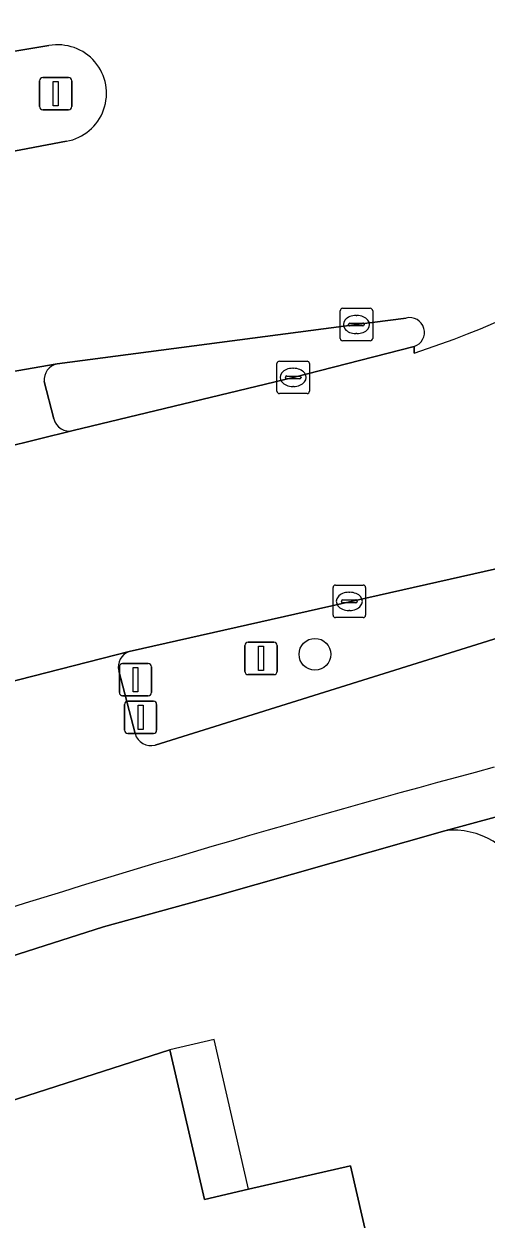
# Model space of a CAD drawing. Extents: x 156412 to 157779, y 382335 to 383768.
# Drawn here: x 156649.7 to 156663.93, y 382882.66 to 382919.48 of the extents above; entities that cross this region are included whole.
import ezdxf

# ---------------------------------------------------------------- set-up
doc = ezdxf.new("R2010")
doc.units = 0
for name, color, linetype in [('IMGEO_Berm_groen', 7, 'Continuous'), ('IMGEO_Boom', 7, 'Continuous'), ('IMGEO_Drukknoppaal', 7, 'Continuous'), ('IMGEO_Erf', 7, 'Continuous'), ('IMGEO_Fietspad_gesloten', 7, 'Continuous'), ('IMGEO_Fietspad_open', 7, 'Continuous'), ('IMGEO_Kolk', 7, 'Continuous'), ('IMGEO_Lichtmast', 7, 'Continuous'), ('IMGEO_OVBaan_gesloten', 7, 'Continuous'), ('IMGEO_Pand', 7, 'Continuous'), ('IMGEO_Pand_overbouw', 7, 'Continuous'), ('IMGEO_Rijbaan_regionaal_gesloten', 7, 'Continuous'), ('IMGEO_Verkeersbordpaal', 7, 'Continuous'), ('IMGEO_Verkeerseiland_open', 7, 'Continuous'), ('IMGEO_Verkeersregelinstallatiepaal', 7, 'Continuous'), ('IMGEO_Voetpad_open', 7, 'Continuous')]:
    doc.layers.add(name, color=color, linetype=linetype)

msp = doc.modelspace()

# ---------------------------------------------------------------- linework, layer by layer
at = {"layer": 'IMGEO_Berm_groen'}
for points in [[(156667.356, 382901.52), (156667.183, 382902.123), (156666.837, 382903.33), (156665.009, 382902.868), (156652.941, 382900.144)], [(156653.745, 382897.261), (156667.356, 382901.52)], [(156652.622, 382899.55), (156653.124, 382897.612)]]:
    msp.add_lwpolyline(points, dxfattribs=at)
for centre, radius, start, end in [((156653.113, 382899.669), 0.505, 109.9269, 193.5983), ((156653.618, 382897.761), 0.516, 196.8081, 284.2401)]:
    msp.add_arc(centre, radius, start, end, dxfattribs=at)
at = {"layer": 'IMGEO_Boom'}
msp.add_circle((156658.661, 382900.059), 0.489, dxfattribs=at)
at = {"layer": 'IMGEO_Drukknoppaal'}
for p, q in [((156652.799, 382897.715), (156652.799, 382898.515)), ((156652.799, 382898.515), (156652.799, 382897.715)), ((156652.899, 382898.615), (156653.689, 382898.615)), ((156653.689, 382898.615), (156652.899, 382898.615)), ((156653.789, 382898.515), (156653.789, 382897.715)), ((156653.789, 382897.715), (156653.789, 382898.515)), ((156653.689, 382897.615), (156652.899, 382897.615)), ((156652.899, 382897.615), (156653.689, 382897.615))]:
    msp.add_line(p, q, dxfattribs=at)
msp.add_lwpolyline([(156653.219, 382898.49), (156653.369, 382898.49), (156653.369, 382897.74), (156653.219, 382897.74), (156653.219, 382898.49)], dxfattribs=at)
for centre, start, end in [((156652.899, 382898.515), 90, 180), ((156652.899, 382898.515), 90, 180), ((156653.689, 382898.515), 0, 90), ((156653.689, 382898.515), 360, 90), ((156652.899, 382897.715), 180, 270), ((156652.899, 382897.715), 180, 270), ((156653.689, 382897.715), 270, 0), ((156653.689, 382897.715), 270, 0)]:
    msp.add_arc(centre, 0.1, start, end, dxfattribs=at)
at = {"layer": 'IMGEO_Erf'}
msp.add_lwpolyline([(156662.663, 382894.621), (156655.658, 382892.624), (156652.152, 382891.665), (156646.148, 382889.742), (156640.021, 382887.678), (156636.864, 382886.529), (156633.896, 382885.409), (156633.769, 382885.37), (156667.046, 382741.442)], dxfattribs=at)
msp.add_lwpolyline([(156647.271, 382874.069), (156645.666, 382881.009), (156648.189, 382881.593), (156647.19, 382885.623), (156654.192, 382887.871), (156655.257, 382883.262), (156656.621, 382883.577), (156659.759, 382884.302), (156661.361, 382877.323)], close=True, dxfattribs=at)
msp.add_arc((156662.937, 382892.328), 2.309, 20.0011, 96.8179, dxfattribs=at)
at = {"layer": 'IMGEO_Fietspad_gesloten'}
for points in [[(156667.356, 382901.52), (156653.745, 382897.261)], [(156652.941, 382900.144), (156648.68, 382899.054)], [(156653.124, 382897.612), (156652.622, 382899.55)]]:
    msp.add_lwpolyline(points, dxfattribs=at)
for centre, radius, start, end in [((156653.113, 382899.669), 0.505, 109.9269, 193.5983), ((156653.618, 382897.761), 0.516, 196.8081, 284.2401), ((156758.708, 382543.808), 365.213, 105.00057, 108.02104)]:
    msp.add_arc(centre, radius, start, end, dxfattribs=at)
at = {"layer": 'IMGEO_Fietspad_open'}
for points in [[(156650.726, 382909.006), (156646.343, 382908.244)], [(156650.624, 382907.31), (156650.321, 382908.457)], [(156646.895, 382905.881), (156651.218, 382906.948)]]:
    msp.add_lwpolyline(points, dxfattribs=at)
for centre, radius, start, end in [((156650.843, 382908.496), 0.523, 102.8892, 184.278), ((156651.104, 382907.429), 0.494, 193.8821, 283.3993)]:
    msp.add_arc(centre, radius, start, end, dxfattribs=at)
at = {"layer": 'IMGEO_Kolk'}
for p, q in [((156659.439, 382909.791), (156659.439, 382910.643)), ((156659.514, 382910.717), (156660.366, 382910.717)), ((156659.927, 382910.497), (156659.952, 382910.497)), ((156660.44, 382910.643), (156660.44, 382909.791)), ((156659.698, 382910.211), (156659.698, 382910.223)), ((156660.136, 382910.174), (156659.738, 382910.174)), ((156659.741, 382910.26), (156660.139, 382910.26)), ((156660.182, 382910.223), (156660.182, 382910.211)), ((156660.366, 382909.717), (156659.514, 382909.717)), ((156659.95, 382909.937), (156659.925, 382909.937)), ((156657.493, 382908.162), (156657.493, 382909.014)), ((156657.568, 382909.088), (156658.42, 382909.088)), ((156658.494, 382909.014), (156658.494, 382908.162)), ((156657.752, 382908.582), (156657.752, 382908.594)), ((156657.795, 382908.631), (156658.193, 382908.631)), ((156657.981, 382908.868), (156658.006, 382908.868)), ((156658.236, 382908.594), (156658.236, 382908.582)), ((156658.19, 382908.545), (156657.792, 382908.545)), ((156658.004, 382908.308), (156657.979, 382908.308)), ((156658.42, 382908.088), (156657.568, 382908.088)), ((156659.221, 382901.262), (156659.221, 382902.114)), ((156659.296, 382902.188), (156660.148, 382902.188)), ((156659.709, 382901.968), (156659.734, 382901.968)), ((156660.222, 382902.114), (156660.222, 382901.262)), ((156659.48, 382901.682), (156659.48, 382901.694)), ((156659.918, 382901.645), (156659.52, 382901.645)), ((156659.523, 382901.731), (156659.921, 382901.731)), ((156659.964, 382901.694), (156659.964, 382901.682)), ((156659.732, 382901.408), (156659.707, 382901.408)), ((156660.148, 382901.188), (156659.296, 382901.188))]:
    msp.add_line(p, q, dxfattribs=at)
for points in [[(156659.439, 382909.791), (156659.439, 382910.643)], [(156659.514, 382910.717), (156660.366, 382910.717)], [(156660.44, 382910.643), (156660.44, 382909.791)], [(156660.366, 382909.717), (156659.514, 382909.717)], [(156657.493, 382908.162), (156657.493, 382909.014)], [(156657.568, 382909.088), (156658.42, 382909.088)], [(156658.494, 382909.014), (156658.494, 382908.162)], [(156658.42, 382908.088), (156657.568, 382908.088)], [(156659.221, 382901.262), (156659.221, 382902.114)], [(156659.296, 382902.188), (156660.148, 382902.188)], [(156660.222, 382902.114), (156660.222, 382901.262)], [(156660.148, 382901.188), (156659.296, 382901.188)]]:
    msp.add_lwpolyline(points, dxfattribs=at)
for centre, radius, start, end in [((156659.516, 382910.641), 0.0765, 91.552, 178.448), ((156659.516, 382910.641), 0.0765, 91.552, 178.448), ((156660.364, 382910.641), 0.0765, 1.552, 88.448), ((156660.364, 382910.641), 0.0765, 1.552, 88.448), ((156659.738, 382910.22), 0.0403, 85.8775, 175.7526), ((156659.735, 382910.21), 0.0366, 178.938, 274.7102), ((156660.139, 382910.217), 0.043, 264.8664, 352.4533), ((156660.143, 382910.222), 0.0386, 1.7309, 96.639), ((156659.516, 382909.793), 0.0765, 181.552, 268.448), ((156659.516, 382909.793), 0.0765, 181.552, 268.448), ((156660.364, 382909.793), 0.0765, 271.552, 358.448), ((156660.364, 382909.793), 0.0765, 271.552, 358.448), ((156657.57, 382909.012), 0.0765, 91.552, 178.448), ((156657.57, 382909.012), 0.0765, 91.552, 178.448), ((156658.418, 382909.012), 0.0765, 1.552, 88.448), ((156658.418, 382909.012), 0.0765, 1.552, 88.448), ((156657.792, 382908.591), 0.0403, 85.8775, 175.7526), ((156658.197, 382908.593), 0.0386, 1.7309, 96.639), ((156657.789, 382908.581), 0.0366, 178.938, 274.7102), ((156658.193, 382908.588), 0.043, 264.8664, 352.4533), ((156657.57, 382908.164), 0.0765, 181.552, 268.448), ((156657.57, 382908.164), 0.0765, 181.552, 268.448), ((156658.418, 382908.164), 0.0765, 271.552, 358.448), ((156658.418, 382908.164), 0.0765, 271.552, 358.448), ((156659.298, 382902.112), 0.0765, 91.552, 178.448), ((156659.298, 382902.112), 0.0765, 91.552, 178.448), ((156660.146, 382902.112), 0.0765, 1.552, 88.448), ((156660.146, 382902.112), 0.0765, 1.552, 88.448), ((156659.52, 382901.691), 0.0403, 85.8775, 175.7526), ((156659.517, 382901.681), 0.0366, 178.938, 274.7102), ((156659.921, 382901.688), 0.043, 264.8664, 352.4533), ((156659.925, 382901.693), 0.0386, 1.7309, 96.639), ((156659.298, 382901.264), 0.0765, 181.552, 268.448), ((156659.298, 382901.264), 0.0765, 181.552, 268.448), ((156660.146, 382901.264), 0.0765, 271.552, 358.448), ((156660.146, 382901.264), 0.0765, 271.552, 358.448)]:
    msp.add_arc(centre, radius, start, end, dxfattribs=at)
for centre, major_axis, ratio, start_param, end_param in [((156659.926, 382910.217), (-0.387, 0.002), 0.722429, 4.712389, 7.853982), ((156659.951, 382910.217), (-0.39, 0.002), 0.717154, 1.570796, 4.712389), ((156657.98, 382908.588), (-0.387, 0.002), 0.722429, 4.712389, 7.853982), ((156658.005, 382908.588), (-0.39, 0.002), 0.717154, 1.570796, 4.712389), ((156659.708, 382901.688), (-0.387, 0.002), 0.722429, 4.712389, 7.853982), ((156659.733, 382901.688), (-0.39, 0.002), 0.717154, 1.570796, 4.712389)]:
    msp.add_ellipse(centre, major_axis=major_axis, ratio=ratio, start_param=start_param, end_param=end_param, dxfattribs=at)
at = {"layer": 'IMGEO_Lichtmast'}
for p, q in [((156650.285, 382917.83), (156651.075, 382917.83)), ((156651.075, 382917.83), (156650.285, 382917.83)), ((156650.185, 382916.93), (156650.185, 382917.73)), ((156650.185, 382917.73), (156650.185, 382916.93)), ((156651.175, 382917.73), (156651.175, 382916.93)), ((156651.175, 382916.93), (156651.175, 382917.73)), ((156651.075, 382916.83), (156650.285, 382916.83)), ((156650.285, 382916.83), (156651.075, 382916.83))]:
    msp.add_line(p, q, dxfattribs=at)
msp.add_lwpolyline([(156650.605, 382917.705), (156650.755, 382917.705), (156650.755, 382916.955), (156650.605, 382916.955), (156650.605, 382917.705)], dxfattribs=at)
for centre, start, end in [((156650.285, 382917.73), 90, 180), ((156650.285, 382917.73), 90, 180), ((156651.075, 382917.73), 0, 90), ((156651.075, 382917.73), 360, 90), ((156650.285, 382916.93), 180, 270), ((156650.285, 382916.93), 180, 270), ((156651.075, 382916.93), 270, 0), ((156651.075, 382916.93), 270, 0)]:
    msp.add_arc(centre, 0.1, start, end, dxfattribs=at)
at = {"layer": 'IMGEO_OVBaan_gesloten'}
msp.add_lwpolyline([(156661.713, 382909.338), (156661.714, 382909.542), (156657.993, 382908.583), (156651.218, 382906.948), (156646.895, 382905.881), (156646.759, 382905.846), (156643.451, 382904.977), (156644.336, 382901.573), (156645.22, 382898.169), (156648.544, 382899.02), (156648.68, 382899.054), (156652.941, 382900.144), (156665.009, 382902.868), (156666.837, 382903.33)], dxfattribs=at)
msp.add_arc((156652.592, 382937.393), 29.501, 288.0096, 315.0793, dxfattribs=at)
at = {"layer": 'IMGEO_Pand'}
msp.add_lwpolyline([(156654.192, 382887.871), (156647.19, 382885.623), (156648.189, 382881.593), (156645.666, 382881.009), (156647.271, 382874.069), (156661.361, 382877.323), (156659.759, 382884.302), (156656.621, 382883.577), (156655.257, 382883.262)], close=True, dxfattribs=at)
at = {"layer": 'IMGEO_Pand_overbouw'}
msp.add_lwpolyline([(156654.192, 382887.871), (156655.257, 382883.262), (156656.621, 382883.577), (156655.556, 382888.186)], close=True, dxfattribs=at)
at = {"layer": 'IMGEO_Rijbaan_regionaal_gesloten'}
for points in [[(156642.942, 382921.094), (156639.503, 382920.282), (156640.432, 382916.922), (156643.881, 382917.585), (156648.294, 382918.459), (156650.473, 382918.809)], [(156651.012, 382915.864), (156649.013, 382915.483), (156644.613, 382914.686), (156644.476, 382914.662), (156641.15, 382914.069), (156642.854, 382907.568), (156646.206, 382908.219), (156646.343, 382908.244), (156650.726, 382909.006), (156659.939, 382910.218), (156661.467, 382910.416)], [(156661.714, 382909.542), (156661.713, 382909.338)]]:
    msp.add_lwpolyline(points, dxfattribs=at)
for centre, radius, start, end in [((156650.747, 382917.337), 1.497, 280.2143, 100.5289), ((156652.592, 382937.393), 29.501, 288.0096, 315.0793), ((156661.58, 382909.976), 0.454, 287.1576, 104.4039)]:
    msp.add_arc(centre, radius, start, end, dxfattribs=at)
at = {"layer": 'IMGEO_Verkeersbordpaal'}
for p, q in [((156656.508, 382899.53), (156656.508, 382900.33)), ((156656.508, 382900.33), (156656.508, 382899.53)), ((156656.608, 382900.43), (156657.398, 382900.43)), ((156657.398, 382900.43), (156656.608, 382900.43)), ((156657.498, 382900.33), (156657.498, 382899.53)), ((156657.498, 382899.53), (156657.498, 382900.33)), ((156657.398, 382899.43), (156656.608, 382899.43)), ((156656.608, 382899.43), (156657.398, 382899.43))]:
    msp.add_line(p, q, dxfattribs=at)
msp.add_lwpolyline([(156656.928, 382900.305), (156657.078, 382900.305), (156657.078, 382899.555), (156656.928, 382899.555), (156656.928, 382900.305)], dxfattribs=at)
for centre, start, end in [((156656.608, 382900.33), 90, 180), ((156656.608, 382900.33), 90, 180), ((156657.398, 382900.33), 0, 90), ((156657.398, 382900.33), 360, 90), ((156656.608, 382899.53), 180, 270), ((156656.608, 382899.53), 180, 270), ((156657.398, 382899.53), 270, 0), ((156657.398, 382899.53), 270, 0)]:
    msp.add_arc(centre, 0.1, start, end, dxfattribs=at)
at = {"layer": 'IMGEO_Verkeerseiland_open'}
for points in [[(156650.473, 382918.809), (156648.294, 382918.459)], [(156649.013, 382915.483), (156651.012, 382915.864)], [(156661.467, 382910.416), (156659.939, 382910.218), (156650.726, 382909.006)], [(156651.218, 382906.948), (156657.993, 382908.583), (156661.714, 382909.542)], [(156650.321, 382908.457), (156650.624, 382907.31)]]:
    msp.add_lwpolyline(points, dxfattribs=at)
for centre, radius, start, end in [((156650.747, 382917.337), 1.497, 280.2143, 100.5289), ((156661.58, 382909.976), 0.454, 287.1576, 104.4039), ((156650.843, 382908.496), 0.523, 102.8892, 184.278), ((156651.104, 382907.429), 0.494, 193.8821, 283.3993)]:
    msp.add_arc(centre, radius, start, end, dxfattribs=at)
at = {"layer": 'IMGEO_Verkeersregelinstallatiepaal'}
for p, q in [((156652.742, 382899.775), (156653.532, 382899.775)), ((156653.532, 382899.775), (156652.742, 382899.775)), ((156652.642, 382898.875), (156652.642, 382899.675)), ((156652.642, 382899.675), (156652.642, 382898.875)), ((156653.632, 382899.675), (156653.632, 382898.875)), ((156653.632, 382898.875), (156653.632, 382899.675)), ((156653.532, 382898.775), (156652.742, 382898.775)), ((156652.742, 382898.775), (156653.532, 382898.775))]:
    msp.add_line(p, q, dxfattribs=at)
msp.add_lwpolyline([(156653.062, 382899.65), (156653.212, 382899.65), (156653.212, 382898.9), (156653.062, 382898.9), (156653.062, 382899.65)], dxfattribs=at)
for centre, start, end in [((156652.742, 382899.675), 90, 180), ((156652.742, 382899.675), 90, 180), ((156653.532, 382899.675), 0, 90), ((156653.532, 382899.675), 360, 90), ((156652.742, 382898.875), 180, 270), ((156652.742, 382898.875), 180, 270), ((156653.532, 382898.875), 270, 0), ((156653.532, 382898.875), 270, 0)]:
    msp.add_arc(centre, 0.1, start, end, dxfattribs=at)
at = {"layer": 'IMGEO_Voetpad_open'}
for points in [[(156633.769, 382885.37), (156633.896, 382885.409), (156636.864, 382886.529), (156640.021, 382887.678), (156646.148, 382889.742), (156652.152, 382891.665), (156655.658, 382892.624), (156662.663, 382894.621), (156666.59, 382895.685), (156669.586, 382896.47)], [(156691.498, 382805.645), (156689.066, 382805.066), (156687.594, 382804.715), (156687.074, 382806.976), (156686.289, 382810.393), (156683.25, 382823.551), (156682.47, 382826.944), (156681.885, 382829.491), (156681.088, 382832.908), (156676.151, 382854.322), (156675.379, 382857.661), (156673.696, 382864.956), (156672.905, 382868.372), (156670.354, 382879.432), (156669.561, 382882.832), (156668.734, 382886.398), (156667.718, 382890.798), (156666.59, 382895.685), (156662.663, 382894.621)]]:
    msp.add_lwpolyline(points, dxfattribs=at)
for centre, radius, start, end in [((156758.708, 382543.808), 365.213, 105.00057, 108.02104), ((156662.937, 382892.328), 2.309, 20.0011, 96.8179)]:
    msp.add_arc(centre, radius, start, end, dxfattribs=at)

doc.saveas('drawing.dxf')
